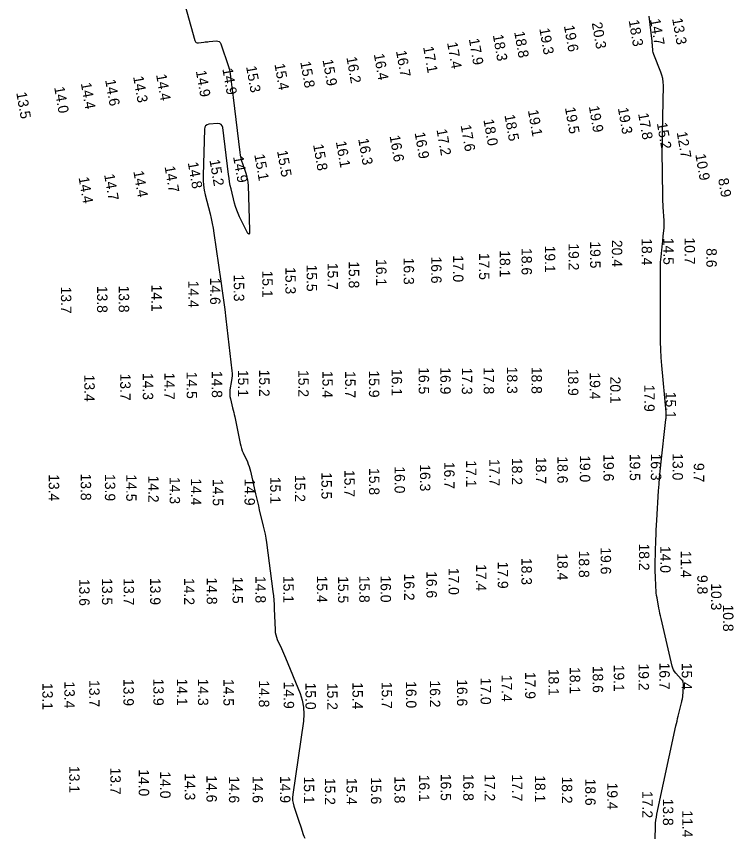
# Model space of a CAD drawing. Extents: x 988130 to 1132882, y 654656 to 841453.
# Drawn here: x 1038640.8 to 1038985.9, y 807443.6 to 807838.6 of the extents above; entities that cross this region are included whole.
import ezdxf

# ---------------------------------------------------------------- set-up
doc = ezdxf.new("R2010")
doc.units = 0
doc.layers.add('V-TOPO-MAJR', color=7, linetype='Continuous')
doc.layers.add('V-TOPO-SOUN', color=7, linetype='Continuous')

msp = doc.modelspace()

# ---------------------------------------------------------------- linework, layer by layer
at = {"layer": 'V-TOPO-MAJR'}
for points in [[(1038720.83, 807847.9), (1038726.74, 807827), (1038726.97, 807826.46), (1038727.32, 807826.1), (1038727.79, 807825.92), (1038728.38, 807825.91), (1038730.96, 807826.24), (1038731.6, 807826.32), (1038732.25, 807826.39), (1038732.89, 807826.45), (1038733.54, 807826.51), (1038737.03, 807826.8), (1038737.76, 807826.76), (1038738.35, 807826.51), (1038738.81, 807826.06), (1038739.13, 807825.41), (1038742.8, 807814.53), (1038743.16, 807813.33), (1038743.47, 807812.11), (1038743.71, 807810.89), (1038743.89, 807809.64), (1038744.48, 807804.65), (1038744.63, 807803.4), (1038744.78, 807802.15), (1038744.93, 807800.9), (1038745.08, 807799.65), (1038748.32, 807773.15), (1038748.52, 807771.8), (1038748.79, 807770.46), (1038749.13, 807769.15), (1038749.54, 807767.84), (1038751.31, 807762.66), (1038751.7, 807761.36), (1038751.99, 807760.04), (1038752.19, 807758.7), (1038752.28, 807757.34), (1038752.99, 807735.83), (1038752.95, 807734.42), (1038752.68, 807733.89), (1038752.2, 807734.24), (1038751.51, 807735.46), (1038748.21, 807742.24), (1038747.49, 807743.83), (1038746.85, 807745.46), (1038746.3, 807747.12), (1038745.83, 807748.81), (1038744.14, 807755.64), (1038743.74, 807757.35), (1038743.4, 807759.07), (1038743.11, 807760.8), (1038742.87, 807762.54), (1038740.11, 807785.13), (1038739.86, 807786.05), (1038739.38, 807786.67), (1038738.67, 807787.02), (1038737.72, 807787.07), (1038733.47, 807786.73), (1038732.54, 807786.52), (1038731.86, 807786.06), (1038731.44, 807785.37), (1038731.28, 807784.42), (1038730.63, 807762.07), (1038730.64, 807759.72), (1038730.81, 807757.39), (1038731.15, 807755.08), (1038731.65, 807752.78), (1038733.97, 807743.64), (1038734.52, 807741.35), (1038735.01, 807739.05), (1038735.44, 807736.73), (1038735.82, 807734.41), (1038739.21, 807711.21), (1038739.85, 807706.68), (1038740.46, 807702.15), (1038741.04, 807697.61), (1038741.58, 807693.07), (1038744.47, 807668.07), (1038744.56, 807666.93), (1038744.58, 807665.8), (1038744.51, 807664.67), (1038744.36, 807663.54), (1038743.59, 807658.97), (1038743.47, 807657.88), (1038743.45, 807656.79), (1038743.56, 807655.71), (1038743.77, 807654.63), (1038744.86, 807650.33), (1038745.12, 807649.25), (1038745.38, 807648.17), (1038745.62, 807647.09), (1038745.85, 807646.01), (1038748.51, 807633.13), (1038748.79, 807631.98), (1038749.12, 807630.84), (1038749.52, 807629.73), (1038749.98, 807628.63), (1038751.94, 807624.3), (1038752.4, 807623.2), (1038752.8, 807622.09), (1038753.15, 807620.96), (1038753.44, 807619.8), (1038755.87, 807608.98), (1038756.31, 807607.03), (1038756.76, 807605.08), (1038757.23, 807603.14), (1038757.7, 807601.2), (1038759.6, 807593.45), (1038760.05, 807591.5), (1038760.45, 807589.55), (1038760.79, 807587.59), (1038761.08, 807585.61), (1038764.23, 807561.94), (1038764.48, 807559.87), (1038764.68, 807557.79), (1038764.83, 807555.71), (1038764.92, 807553.62), (1038765.26, 807543.48), (1038765.36, 807542.3), (1038765.57, 807541.14), (1038765.9, 807540.01), (1038766.34, 807538.91), (1038768.35, 807534.55), (1038768.85, 807533.46), (1038769.34, 807532.36), (1038769.81, 807531.26), (1038770.27, 807530.15), (1038777.28, 807512.97), (1038778.37, 807509.71), (1038779.01, 807506.39), (1038779.19, 807503.02), (1038778.92, 807499.59), (1038773.82, 807464.27), (1038773.7, 807462.86), (1038773.74, 807461.47), (1038773.94, 807460.1), (1038774.31, 807458.74), (1038776.38, 807452.44), (1038776.68, 807451.52), (1038776.98, 807450.61), (1038777.29, 807449.69), (1038777.6, 807448.78), (1038778.84, 807445.13), (1038779.18, 807444.23), (1038779.55, 807443.35)], [(1038948.24, 807443.06), (1038948.35, 807449), (1038948.41, 807450.48), (1038948.54, 807451.95), (1038948.75, 807453.41), (1038949.03, 807454.87), (1038958.2, 807497.36), (1038958.45, 807498.52), (1038958.72, 807499.68), (1038958.99, 807500.84), (1038959.27, 807501.99), (1038960.87, 807508.44), (1038960.93, 807508.68), (1038960.98, 807508.92), (1038961.04, 807509.16), (1038961.09, 807509.4), (1038961.3, 807510.37), (1038961.35, 807510.61), (1038961.39, 807510.86), (1038961.42, 807511.1), (1038961.45, 807511.35), (1038961.86, 807516.56), (1038961.85, 807517.48), (1038961.66, 807518.34), (1038961.29, 807519.13), (1038960.74, 807519.87), (1038958.12, 807522.75), (1038957.53, 807523.5), (1038957.04, 807524.3), (1038956.66, 807525.15), (1038956.39, 807526.07), (1038951.05, 807549.01), (1038950.77, 807550.24), (1038950.5, 807551.47), (1038950.25, 807552.71), (1038950.01, 807553.95), (1038949.08, 807558.9), (1038948.87, 807560.14), (1038948.7, 807561.39), (1038948.59, 807562.64), (1038948.52, 807563.89), (1038948.29, 807569.74), (1038948.25, 807571.13), (1038948.23, 807572.53), (1038948.23, 807573.92), (1038948.26, 807575.32), (1038948.54, 807586.81), (1038948.61, 807589.19), (1038948.7, 807591.57), (1038948.82, 807593.95), (1038948.95, 807596.33), (1038949.83, 807610.45), (1038950.05, 807613.59), (1038950.3, 807616.73), (1038950.59, 807619.87), (1038950.92, 807623), (1038953.35, 807644.76), (1038953.37, 807644.87), (1038953.38, 807644.98), (1038953.39, 807645.09), (1038953.4, 807645.2), (1038953.45, 807645.63), (1038953.46, 807645.74), (1038953.47, 807645.85), (1038953.47, 807645.96), (1038953.48, 807646.07), (1038953.52, 807647.39), (1038953.52, 807647.46), (1038953.51, 807647.53), (1038953.51, 807647.6), (1038953.5, 807647.67), (1038953.45, 807647.94), (1038953.44, 807648.01), (1038953.43, 807648.08), (1038953.42, 807648.15), (1038953.42, 807648.21), (1038951.42, 807670.75), (1038951.12, 807674.53), (1038950.92, 807678.32), (1038950.79, 807682.1), (1038950.75, 807685.9), (1038950.75, 807707.47), (1038950.75, 807708.76), (1038950.75, 807710.06), (1038950.75, 807711.35), (1038950.75, 807712.65), (1038950.76, 807717.83), (1038950.78, 807719.13), (1038950.83, 807720.42), (1038950.92, 807721.71), (1038951.04, 807723), (1038951.72, 807729.46), (1038951.82, 807730.37), (1038951.91, 807731.28), (1038952, 807732.19), (1038952.1, 807733.1), (1038952.47, 807736.75), (1038952.54, 807737.66), (1038952.57, 807738.57), (1038952.57, 807739.48), (1038952.52, 807740.39), (1038952.08, 807746.82), (1038952, 807748.2), (1038951.93, 807749.57), (1038951.89, 807750.95), (1038951.86, 807752.33), (1038951.63, 807773.78), (1038951.63, 807774.5), (1038951.63, 807775.23), (1038951.64, 807775.95), (1038951.65, 807776.67), (1038951.73, 807779.57), (1038951.75, 807780.3), (1038951.76, 807781.02), (1038951.78, 807781.74), (1038951.79, 807782.47), (1038952.13, 807805.35), (1038952.07, 807807.03), (1038951.85, 807808.67), (1038951.46, 807810.28), (1038950.92, 807811.87), (1038947.54, 807820.27), (1038947.36, 807820.78), (1038947.22, 807821.3), (1038947.12, 807821.83), (1038947.06, 807822.37), (1038946.91, 807824.54), (1038946.87, 807825.08), (1038946.82, 807825.62), (1038946.77, 807826.16), (1038946.71, 807826.71), (1038945.32, 807838.8)]]:
    msp.add_lwpolyline(points, dxfattribs=at)

# ---------------------------------------------------------------- texts
at = {"layer": 'V-TOPO-SOUN'}
for s, rotation, p in [('14.7 ', 280, (1038945.66, 807837.16)), ('13.3 ', 280, (1038956.33, 807837.47)), ('19.6 ', 280, (1038904.25, 807834.04)), ('20.3 ', 280, (1038917.64, 807835.46)), ('18.3 ', 280, (1038935.4, 807836.61)), ('18.3 ', 280, (1038870.05, 807829.58)), ('18.8 ', 280, (1038880.32, 807831.14)), ('19.3 ', 280, (1038892.4, 807832.71)), ('17.4 ', 280, (1038848.04, 807825.91)), ('17.9 ', 280, (1038858.5, 807827.7)), ('16.7 ', 280, (1038823.45, 807821.92)), ('17.1 ', 280, (1038836.5, 807823.87)), ('15.9 ', 280, (1038788.11, 807817.62)), ('16.2 ', 280, (1038799.59, 807818.9)), ('16.4 ', 280, (1038812.77, 807820.4)), ('15.3 ', 280, (1038751.31, 807814.45)), ('15.4 ', 280, (1038764.95, 807815.63)), ('15.8 ', 280, (1038777.38, 807816.69)), ('14.3 ', 280, (1038696.96, 807809.57)), ('14.4 ', 280, (1038708.01, 807810.53)), ('14.9 ', 280, (1038727.14, 807812.33)), ('14.9 ', 280, (1038739.89, 807813.37)), ('14.4 ', 280, (1038671.78, 807806.45)), ('14.6 ', 280, (1038683.5, 807808)), ('13.5 ', 280, (1038640.72, 807801.85)), ('14.0 ', 280, (1038658.96, 807804.51)), ('19.5 ', 280, (1038904.74, 807794.63)), ('19.9 ', 280, (1038916.23, 807795.27)), ('19.3 ', 280, (1038930.21, 807794.45)), ('18.5 ', 280, (1038875.64, 807791.1)), ('19.1 ', 280, (1038886.92, 807793.34)), ('17.8 ', 280, (1038939.96, 807791.81)), ('17.6 ', 280, (1038854.55, 807786.15)), ('18.0 ', 280, (1038865.51, 807788.84)), ('15.2 ', 280, (1038948.96, 807787.22)), ('16.9 ', 280, (1038832.41, 807782.59)), ('17.2 ', 280, (1038842.94, 807784.13)), ('12.7 ', 280, (1038958.52, 807782.84)), ('16.1 ', 280, (1038794.5, 807778.29)), ('16.3 ', 280, (1038805.26, 807779.58)), ('16.6 ', 280, (1038820.35, 807781.12)), ('15.8 ', 280, (1038783.55, 807776.85)), ('14.9 ', 280, (1038745.06, 807771.08)), ('15.1 ', 280, (1038755.26, 807772.05)), ('15.5 ', 280, (1038766.2, 807773.87)), ('10.9 ', 280, (1038967.47, 807772.17)), ('14.7 ', 280, (1038712.08, 807766.34)), ('14.8 ', 280, (1038723.25, 807768.22)), ('15.2 ', 280, (1038733.67, 807769.47)), ('14.7 ', 280, (1038682.99, 807762.49)), ('14.4 ', 280, (1038697.06, 807764.05)), ('14.4 ', 280, (1038670.7, 807761.09)), ('8.9', 280, (1038978.44, 807760.45)), ('20.4 ', 270, (1038927.34, 807731.12)), ('18.4 ', 270, (1038941.68, 807731.9)), ('14.5 ', 270, (1038952.1, 807732.12)), ('10.7 ', 270, (1038962.34, 807732.28)), ('18.6 ', 270, (1038883.88, 807727.18)), ('19.1 ', 270, (1038895.11, 807728.35)), ('19.2 ', 270, (1038906.51, 807729.46)), ('19.5 ', 270, (1038916.88, 807730.41)), ('8.6', 270, (1038972.82, 807727.13)), ('16.6 ', 270, (1038840.4, 807723.15)), ('17.0 ', 270, (1038850.92, 807723.79)), ('17.5 ', 270, (1038863.46, 807724.87)), ('18.1 ', 270, (1038873.42, 807726.11)), ('15.5 ', 270, (1038780.47, 807719.26)), ('15.7 ', 270, (1038790.54, 807720.11)), ('15.8 ', 270, (1038800.75, 807720.85)), ('16.1 ', 270, (1038813.91, 807721.9)), ('16.3 ', 270, (1038827.16, 807722.57)), ('15.1 ', 270, (1038759.14, 807716.37)), ('15.3 ', 270, (1038770.25, 807718.01)), ('14.4 ', 270, (1038723.53, 807711.46)), ('14.6 ', 270, (1038734, 807712.93)), ('15.3 ', 270, (1038745.43, 807714.5)), ('13.7 ', 270, (1038662.25, 807708.65)), ('13.8 ', 270, (1038679.64, 807709.02)), ('13.8 ', 270, (1038690.06, 807709.18)), ('14.1 ', 270, (1038705.79, 807709.63)), ('14.8 ', 270, (1038734.84, 807668.15)), ('15.1 ', 270, (1038747.42, 807668.6)), ('15.2 ', 270, (1038757.61, 807668.71)), ('15.2 ', 270, (1038776.47, 807668.53)), ('15.4 ', 270, (1038788.07, 807668.09)), ('15.7 ', 270, (1038798.99, 807668.03)), ('15.9 ', 270, (1038810.45, 807668.3)), ('16.1 ', 270, (1038821.39, 807669.09)), ('16.5 ', 270, (1038834.39, 807669.88)), ('16.9 ', 270, (1038844.79, 807669.83)), ('17.3 ', 270, (1038855.16, 807669.73)), ('17.8 ', 270, (1038865.67, 807669.87)), ('18.3 ', 270, (1038876.89, 807670.11)), ('18.8 ', 270, (1038888.68, 807670.06)), ('18.9 ', 270, (1038906.25, 807669.13)), ('13.4 ', 270, (1038673.5, 807666.29)), ('13.7 ', 270, (1038690.74, 807666.81)), ('14.3 ', 270, (1038701.63, 807667.11)), ('14.7 ', 270, (1038712.01, 807667.26)), ('14.5 ', 270, (1038722.74, 807667.7)), ('19.4 ', 270, (1038916.74, 807667.37)), ('20.1 ', 270, (1038926.54, 807665.37)), ('17.9 ', 270, (1038942.93, 807661.45)), ('15.1 ', 270, (1038953.22, 807658.06)), ('16.3 ', 270, (1038946.11, 807628.36)), ('13.0 ', 270, (1038956.55, 807628.48)), ('17.1 ', 270, (1038857.2, 807625.06)), ('17.7 ', 270, (1038868.39, 807625.7)), ('18.2 ', 270, (1038879.22, 807626.22)), ('18.7 ', 270, (1038890.77, 807626.75)), ('18.6 ', 270, (1038901.13, 807626.99)), ('19.0 ', 270, (1038911.95, 807627.57)), ('19.6 ', 270, (1038923.31, 807627.99)), ('19.5 ', 270, (1038935.97, 807628.23)), ('15.8 ', 270, (1038810.51, 807621.37)), ('16.0 ', 270, (1038822.79, 807622.19)), ('16.3 ', 270, (1038835.01, 807623.18)), ('16.7 ', 270, (1038846.66, 807624.36)), ('9.7', 270, (1038966.79, 807623.82)), ('13.4 ', 270, (1038656.39, 807618.43)), ('13.8 ', 270, (1038671.76, 807618.74)), ('13.9 ', 270, (1038683.4, 807618.46)), ('14.5 ', 270, (1038693.65, 807618.3)), ('14.2 ', 270, (1038704.31, 807617.79)), ('14.3 ', 270, (1038714.55, 807617.05)), ('15.1 ', 270, (1038762.92, 807617.16)), ('15.2 ', 270, (1038774.81, 807618.06)), ('15.5 ', 270, (1038787.6, 807619.37)), ('15.7 ', 270, (1038798.63, 807620.45)), ('14.4 ', 270, (1038724.8, 807616.42)), ('14.5 ', 270, (1038735.31, 807616.1)), ('14.9 ', 270, (1038750.57, 807616.34)), ('18.2 ', 270, (1038940.4, 807585.08)), ('18.8 ', 270, (1038911.46, 807581.63)), ('19.6 ', 270, (1038921.97, 807583.22)), ('14.0 ', 270, (1038950.62, 807583.92)), ('11.4 ', 270, (1038960.51, 807581.61)), ('18.3 ', 270, (1038883.84, 807578.12)), ('18.4 ', 270, (1038901.12, 807580.39)), ('17.0 ', 270, (1038848.78, 807573.38)), ('17.4 ', 270, (1038862.01, 807575.16)), ('17.9 ', 270, (1038872.44, 807576.39)), ('14.5 ', 270, (1038744.81, 807569.16)), ('14.8 ', 270, (1038755.82, 807569.4)), ('15.1 ', 270, (1038769.27, 807569.5)), ('15.4 ', 270, (1038785.39, 807569.61)), ('15.5 ', 270, (1038795.59, 807569.37)), ('15.8 ', 270, (1038805.79, 807569.6)), ('16.0 ', 270, (1038816.06, 807569.71)), ('16.2 ', 270, (1038827.34, 807570.63)), ('16.6 ', 270, (1038838.14, 807571.8)), ('9.8', 270, (1038968.45, 807569.95)), ('13.6 ', 270, (1038671.03, 807568.08)), ('13.5 ', 270, (1038681.98, 807568.42)), ('13.7 ', 270, (1038692.42, 807568.35)), ('13.9 ', 270, (1038705.17, 807568.51)), ('14.2 ', 270, (1038721.49, 807568.48)), ('14.8 ', 270, (1038732.4, 807568.74)), ('10.3 ', 270, (1038975.08, 807565.96)), ('10.8 ', 270, (1038980.84, 807555.73)), ('18.6 ', 270, (1038918.13, 807526.25)), ('19.1 ', 270, (1038928.29, 807526.76)), ('19.2 ', 270, (1038940.18, 807527.37)), ('16.7 ', 270, (1038950.23, 807527.81)), ('15.4 ', 270, (1038960.96, 807527.69)), ('17.4 ', 270, (1038874.32, 807521.95)), ('17.9 ', 270, (1038885.62, 807523.32)), ('18.1 ', 270, (1038896.86, 807524.82)), ('18.1 ', 270, (1038907.1, 807525.65)), ('13.1 ', 270, (1038653.32, 807518)), ('13.4 ', 270, (1038663.9, 807518.75)), ('13.7 ', 270, (1038675.84, 807519.38)), ('13.9 ', 270, (1038692.32, 807519.93)), ('13.9 ', 270, (1038706.7, 807520.08)), ('14.1 ', 270, (1038718.09, 807520.14)), ('14.3 ', 270, (1038728.17, 807520.07)), ('14.5 ', 270, (1038740.44, 807519.9)), ('14.8 ', 270, (1038757.47, 807519.26)), ('14.9 ', 270, (1038769.45, 807518.58)), ('15.0 ', 270, (1038779.92, 807518.17)), ('15.2 ', 270, (1038790.35, 807518.03)), ('15.4 ', 270, (1038802.53, 807518.34)), ('15.7 ', 270, (1038816.59, 807518.56)), ('16.0 ', 270, (1038828.3, 807518.87)), ('16.2 ', 270, (1038839.77, 807519.22)), ('16.6 ', 270, (1038852.82, 807519.8)), ('17.0 ', 270, (1038864.19, 807520.58)), ('13.1 ', 270, (1038666.24, 807478.07)), ('13.7 ', 270, (1038686.02, 807477.31)), ('14.0 ', 270, (1038699.68, 807476.51)), ('14.0 ', 270, (1038709.98, 807475.47)), ('14.3 ', 270, (1038721.84, 807474.54)), ('16.5 ', 270, (1038845, 807474.31)), ('14.6 ', 270, (1038732.26, 807473.58)), ('14.6 ', 270, (1038743.08, 807473.19)), ('14.6 ', 270, (1038754.45, 807473.26)), ('14.9 ', 270, (1038767.69, 807473.26)), ('15.1 ', 270, (1038779.14, 807472.97)), ('15.2 ', 270, (1038789.25, 807472.34)), ('15.4 ', 270, (1038799.66, 807472.39)), ('15.6 ', 270, (1038811.42, 807472.68)), ('15.8 ', 270, (1038822.73, 807473.1)), ('16.1 ', 270, (1038834.58, 807473.87)), ('16.8 ', 270, (1038855.83, 807474.26)), ('17.2 ', 270, (1038866.15, 807474.13)), ('17.7 ', 270, (1038879.28, 807474.04)), ('18.1 ', 270, (1038890.36, 807473.62)), ('18.2 ', 270, (1038903.29, 807473)), ('18.6 ', 270, (1038914.54, 807472.01)), ('19.4 ', 270, (1038925.11, 807470.11)), ('17.2 ', 270, (1038941.97, 807465.99)), ('13.8 ', 270, (1038951.91, 807462.35)), ('11.4 ', 270, (1038961.22, 807456.7))]:
    msp.add_text(s, height=5, rotation=rotation, dxfattribs=at).set_placement(p)

doc.saveas('drawing.dxf')
